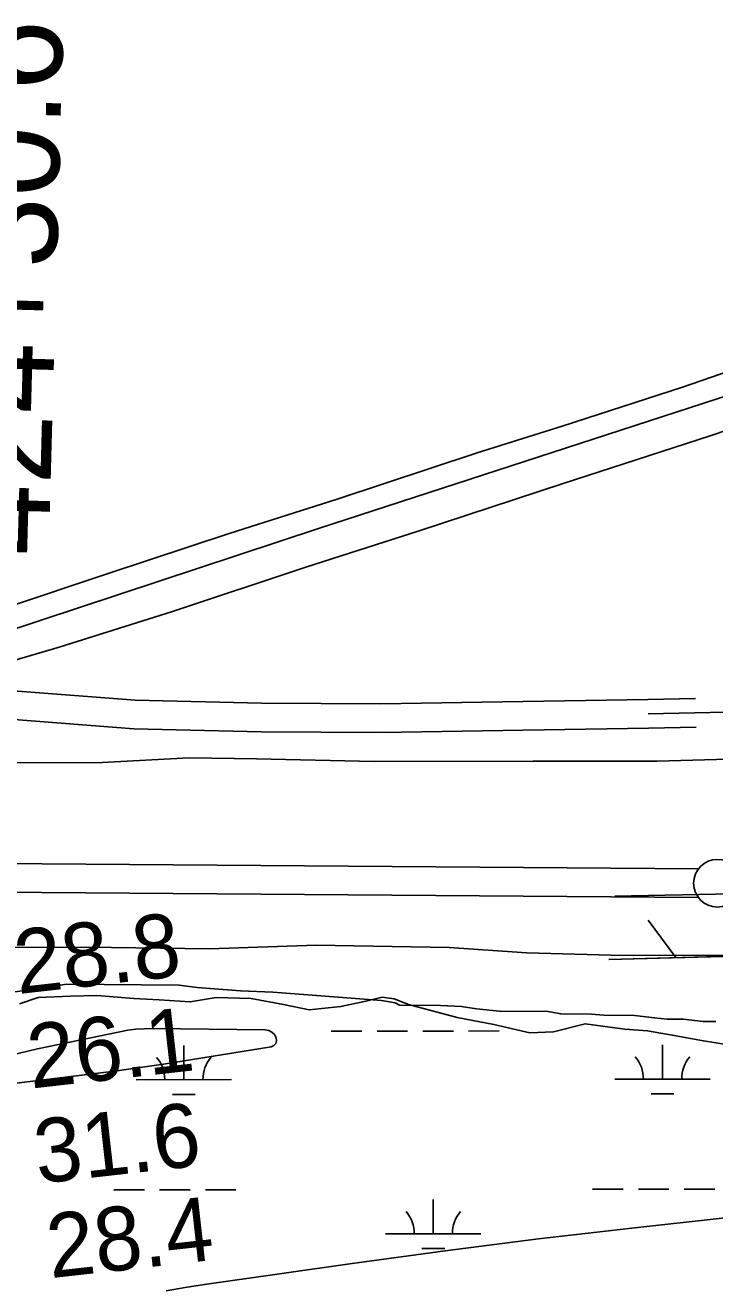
# Model space of a CAD drawing. Extents: x 3297753 to 3335611, y 652252 to 677623.
# Drawn here: x 3321611 to 3322334, y 672948 to 674272 of the extents above; entities that cross this region are included whole.
import ezdxf

# ---------------------------------------------------------------- set-up
doc = ezdxf.new("R2010")
doc.units = 0
for name, color, linetype in [('V-FLOD-BASE', 7, 'Continuous'), ('V-LEVE-TOET', 7, 'Continuous'), ('V-RIVR-RANG', 7, 'Continuous'), ('V-ROAD-CNTR', 7, 'Continuous'), ('V-RRAP-FSHR', 7, 'Continuous'), ('V-SITE-VEGE', 7, 'Continuous'), ('V-SURV-IDEN', 7, 'Continuous'), ('V-SURV-LINE', 7, 'Continuous'), ('V-TOPO-MAJR', 7, 'Continuous'), ('V-TOPO-SHOR', 7, 'Continuous'), ('V-WETL-SWMP', 7, 'Continuous')]:
    doc.layers.add(name, color=color, linetype=linetype)

msp = doc.modelspace()

# ---------------------------------------------------------------- linework, layer by layer
at = {"layer": 'V-FLOD-BASE'}
msp.add_lwpolyline([(3323621.8, 673411.9), (3323580.8, 673413), (3323513.1, 673408.1), (3323445.3, 673395.7), (3323392.1, 673387.1), (3323332.7, 673382.2), (3323220.1, 673379.2), (3323063, 673375.5), (3322913.9, 673372.1), (3322801.3, 673369.1), (3322581.3, 673365.2), (3322229, 673358.4)], dxfattribs=at)
at = {"layer": 'V-LEVE-TOET'}
for points in [[(3320678.4, 673294.9), (3320746.5, 673297.5), (3320830.8, 673303), (3320900.6, 673319), (3320966.1, 673341.2), (3321058.9, 673377.8), (3321164.3, 673421.7), (3321244.5, 673454.8), (3321328.2, 673482.4), (3321405.8, 673495.5), (3321487.7, 673495.2), (3321594.3, 673498.2), (3321691.5, 673498.5), (3321782.5, 673503.2), (3321853.3, 673502.2), (3321976.5, 673499.6), (3322143.3, 673499.7), (3322273.2, 673499.7), (3322422.7, 673503.9), (3322586.8, 673500.5), (3322712.4, 673507.6), (3322845.5, 673514.7), (3322878.1, 673516)], [(3323622.6, 673377.6), (3323583.2, 673370.9), (3323492.9, 673349.7), (3323436.1, 673335.2), (3323391.6, 673326.5), (3323316.4, 673320.1), (3323196.3, 673316.1), (3323083.4, 673314.7), (3322905, 673307.6), (3322754.7, 673305), (3322635.4, 673301.7), (3322505.5, 673298.1), (3322356.8, 673296.3), (3322237.5, 673296.2), (3322136.8, 673299), (3322055.4, 673304.5), (3321915.7, 673306.9), (3321803.9, 673303.1), (3321675.3, 673304.7), (3321519.8, 673304.5)]]:
    msp.add_lwpolyline(points, dxfattribs=at)
at = {"layer": 'V-ROAD-CNTR'}
for points in [[(3321414.8, 673577.6), (3321918.1, 673744), (3322336.1, 673880.1), (3322703.7, 673999.1)], [(3321531.7, 673613.5), (3321533.7, 673599.5), (3321547.4, 673582.6), (3321598.5, 673573.7), (3321726.1, 673563.9), (3321858.4, 673560.7), (3321983.6, 673559.9), (3322132.4, 673562.4), (3322263.7, 673564.6)], [(3321502, 673609.3), (3321505.1, 673587.1), (3321531.2, 673554.9), (3321594.7, 673543.9), (3321724.5, 673533.9), (3321858, 673530.7), (3321983.8, 673529.9), (3322132.9, 673532.4), (3322264.2, 673534.6)], [(3322263.6, 673564.6), (3322313.6, 673565.6)], [(3322263.9, 673549.6), (3322782.8, 673560.7), (3323243.4, 673414.8), (3323313.5, 673403.1), (3323408.9, 673409.8), (3323528.6, 673428.8), (3323641.6, 673431.7), (3323695.6, 673424.6), (3323769.3, 673423.9), (3323905.7, 673433.2), (3324008.7, 673446), (3324125.1, 673447.3), (3324265.8, 673438.1), (3324362.4, 673409.1), (3324422.3, 673401.7), (3324636.7, 673404.1), (3324761.7, 673387.5), (3324947.8, 673393.1), (3325057.5, 673414.8), (3325149.9, 673439.6), (3325174.7, 673433.9)], [(3322264.2, 673534.6), (3322314.2, 673535.6)]]:
    msp.add_lwpolyline(points, dxfattribs=at)
at = {"layer": 'V-RRAP-FSHR'}
msp.add_line((3322292.8, 673293.9), (3322263.7, 673333.1), dxfattribs=at)
for points in [[(3322222.8, 673292), (3323316.6, 673320.6), (3323371.6, 673323.5), (3323463, 673340), (3323530, 673358.5), (3323568.3, 673370.5), (3323600.5, 673377.8), (3323631.7, 673371.5)], [(3322222.8, 673292), (3322478.7, 673298.7)]]:
    msp.add_lwpolyline(points, dxfattribs=at)
at = {"layer": 'V-SITE-VEGE'}
msp.add_lwpolyline([(3321581.9, 673255.5), (3321635.1, 673262.8), (3321653.9, 673265.9), (3321772.2, 673264.9), (3321791, 673262.5), (3321836.3, 673258.8), (3321870.5, 673257.4), (3321907, 673254.9), (3321939, 673252.4), (3321984.3, 673248.7), (3321998.7, 673246.3), (3322003.1, 673244.1), (3322046.2, 673243.7), (3322068.3, 673242.4), (3322083.8, 673240), (3322108.1, 673237.6), (3322158.9, 673237.2), (3322172.2, 673234.8), (3322204.3, 673234.6), (3322217.5, 673233.3), (3322249.6, 673233.1), (3322270.6, 673230.7), (3322283.8, 673229.4), (3322300.4, 673229.3), (3322321.4, 673226.9), (3322334.7, 673226.8)], dxfattribs=at)
at = {"layer": 'V-SURV-LINE'}
for points in [[(3321536.4, 673392.9), (3322316.7, 673387)], [(3322316.4, 673357), (3321536.2, 673362.9)]]:
    msp.add_lwpolyline(points, dxfattribs=at)
msp.add_circle((3322336.5, 673371.8), 25, dxfattribs=at)
at = {"layer": 'V-TOPO-MAJR'}
for points in [[(3323743.2, 673205.7), (3323662, 673214.1), (3323540.9, 673227.1), (3323520.2, 673228.9), (3323499.5, 673230.1), (3323478.8, 673230.4), (3322764, 673068.6), (3322655.2, 673054), (3322630.6, 673050.8), (3322605.9, 673047.7), (3322581.2, 673044.9), (3322556.4, 673042.3), (3322344.7, 673020.8), (3322246.7, 673010.2), (3322148.8, 672998.8), (3322051.1, 672986.3), (3321953.4, 672973), (3321798.7, 672951), (3321778.5, 672947.8), (3321758.4, 672944.2)], [(3321873.5, 673203.8), (3321874.2, 673206.5), (3321874, 673209.8), (3321872, 673213.1), (3321869.4, 673215.7), (3321866.1, 673217.2), (3321862.3, 673218), (3321743.8, 673219.4), (3321735.3, 673219.2), (3321726.8, 673218.7), (3321718.4, 673217.6), (3321710, 673216.1), (3321623.6, 673198.1), (3321596, 673191.6)], [(3321518.6, 673152), (3321707, 673175.2), (3321719.2, 673176.7), (3321731.4, 673178.4), (3321743.6, 673180.2), (3321755.8, 673182.1), (3321868.6, 673200.4), (3321871.5, 673201.8), (3321873.5, 673203.8)]]:
    msp.add_lwpolyline(points, dxfattribs=at)
at = {"layer": 'V-TOPO-SHOR'}
for points in [[(3321516.1, 673636.5), (3321589.2, 673660.2), (3321698.9, 673696.9), (3321824.7, 673738.5), (3321937.9, 673774.7), (3322084.5, 673823.2), (3322173.7, 673851.4), (3322299.9, 673892.2), (3322440.6, 673940.8), (3322523.2, 673966.7), (3322641.5, 674004.5), (3322752.3, 674041.9), (3322884.4, 674083.8), (3322974.4, 674113.6)], [(3321547.5, 673590.4), (3321646.5, 673619.3), (3321765.2, 673656.7), (3321905.1, 673703.3), (3322023.8, 673741.4), (3322174.8, 673791), (3322328.8, 673841), (3322495.5, 673897.6), (3322660.2, 673950.2), (3322796.2, 673992.9), (3322934.1, 674038.3), (3322994.6, 674056.6)]]:
    msp.add_lwpolyline(points, dxfattribs=at)
at = {"layer": 'V-WETL-SWMP'}
for p, q in [((3321931.6, 673216.7), (3321963.6, 673216.7)), ((3321979.6, 673216.7), (3322011.6, 673216.8)), ((3322027.6, 673216.8), (3322059.6, 673216.8)), ((3322075.6, 673216.8), (3322107.6, 673216.9)), ((3321777, 673165.8), (3321777, 673201.8)), ((3322278.9, 673166.3), (3322278.9, 673202.3)), ((3321727, 673165.7), (3321827, 673165.8)), ((3322228.9, 673166.2), (3322328.9, 673166.4)), ((3321765, 673150.3), (3321789, 673150.4)), ((3322266.9, 673150.9), (3322290.9, 673150.9)), ((3321703.7, 673050.3), (3321735.7, 673050.3)), ((3321751.7, 673050.3), (3321783.7, 673050.4)), ((3321799.7, 673050.4), (3321831.7, 673050.4)), ((3322038.6, 673004.2), (3322038.6, 673040.2)), ((3322205.6, 673050.8), (3322237.6, 673050.8)), ((3322253.6, 673050.8), (3322285.6, 673050.9)), ((3322301.6, 673050.9), (3322333.6, 673050.9)), ((3321988.6, 673004.1), (3322088.6, 673004.2)), ((3322026.6, 672988.8), (3322050.6, 672988.8))]:
    msp.add_line(p, q, dxfattribs=at)
msp.add_lwpolyline([(3321604.9, 673245.5), (3321624.2, 673251.9), (3321658.1, 673253.4), (3321685.9, 673254.1), (3321724.5, 673251.1), (3321751.2, 673249.5), (3321783.8, 673247.4), (3321811, 673252.1), (3321847.6, 673251.1), (3321881.4, 673244.6), (3321908.4, 673239), (3321941.5, 673242.5), (3321967.9, 673248), (3321985.1, 673252.5), (3321997.4, 673250.7), (3322012.5, 673244.5), (3322063.6, 673231), (3322102.2, 673223.6), (3322139.9, 673215), (3322164.6, 673215.8), (3322197.8, 673224.4), (3322239.5, 673218.6), (3322263, 673217), (3322289.2, 673212.6), (3322321.8, 673206.5), (3322347.6, 673202.5)], dxfattribs=at)
for centre, start, end in [((3321721.8, 673166.2), 359.2865, 40.8301), ((3321832.3, 673166.3), 139.2865, 180.8301), ((3322223.7, 673166.7), 359.2865, 40.8301), ((3322334.2, 673166.8), 139.2865, 180.8301), ((3321983.4, 673004.6), 359.2865, 40.8301), ((3322093.9, 673004.7), 139.2865, 180.8301)]:
    msp.add_arc(centre, 35.2, start, end, dxfattribs=at)

# ---------------------------------------------------------------- texts
at = {"layer": 'V-RIVR-RANG'}
for s, p in [('28.8', (3321603, 673255.5)), ('26.1', (3321616.8, 673156.4)), ('31.6', (3321624, 673056.6)), ('28.4', (3321637.2, 672957.5))]:
    msp.add_text(s, height=67, rotation=6.3983, dxfattribs=at).set_placement(p)
at = {"layer": 'V-SURV-IDEN'}
msp.add_text('424+30.6', height=100, rotation=88.4385, dxfattribs=at).set_placement((3321635.3, 673715.1))

doc.saveas('drawing.dxf')
